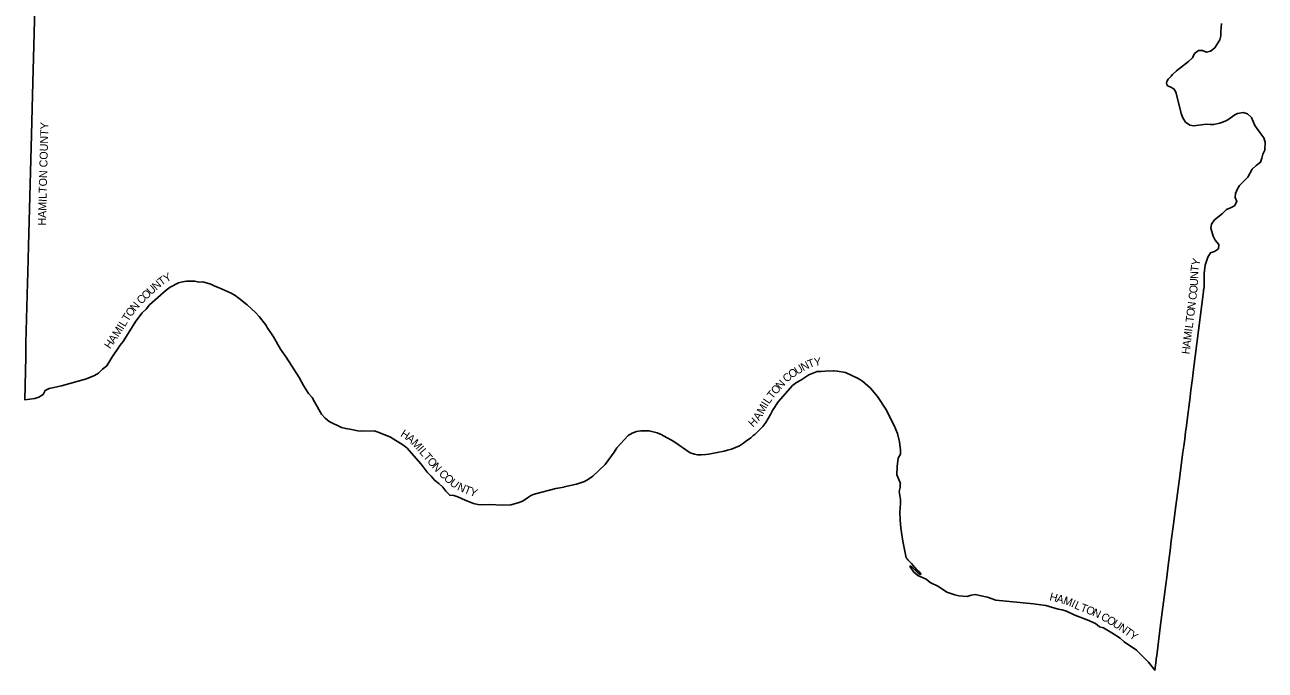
# Model space of a CAD drawing. Extents: x 1310247 to 1552180, y 377264 to 706493.
# Drawn here: x 1310247 to 1465236, y 377264 to 457968 of the extents above; entities that cross this region are included whole.
import ezdxf

# ---------------------------------------------------------------- set-up
doc = ezdxf.new("R2010")
doc.units = 0
doc.layers.add('GM_X_Adjacent_County', color=7, linetype='Continuous')
doc.layers.add('GM_X_Adjacent_County_Text', color=7, linetype='Continuous')

msp = doc.modelspace()

# ---------------------------------------------------------------- linework, layer by layer
at = {"layer": 'GM_X_Adjacent_County'}
msp.add_lwpolyline([(1459786, 458137), (1459709, 457109), (1459713, 456600), (1459576, 456101), (1458926, 455088), (1458412, 454673), (1457908, 454540), (1457406, 454733), (1456904, 454753), (1456399, 454358), (1456166, 453850), (1455652, 453370), (1454140, 452226), (1453653, 451767), (1453490, 451562), (1453303, 451377), (1453101, 451178), (1452957, 450867), (1452907, 450675), (1452931, 450488), (1453043, 450348), (1453360, 450190), (1453812, 449941), (1454006, 449703), (1454091, 449408), (1454726, 446868), (1454959, 446332), (1455081, 446142), (1455298, 445804), (1455800, 445405), (1456312, 445324), (1457848, 445543), (1458358, 445485), (1458791, 445498), (1459566, 445654), (1460249, 445921), (1460414, 446018), (1460549, 446095), (1461437, 446721), (1461775, 446878), (1462487, 446986), (1463009, 446843), (1463511, 446368), (1463955, 445362), (1464673, 444333), (1465075, 443823), (1465236, 443307), (1465175, 442300), (1464945, 441786), (1464824, 441283), (1464646, 440781), (1464120, 440378), (1463616, 439920), (1463046, 438901), (1462026, 437890), (1461743, 437388), (1461655, 437170), (1461536, 436877), (1461484, 436361), (1461697, 435856), (1461416, 435342), (1460914, 435061), (1460410, 434870), (1459904, 434383), (1458895, 433566), (1458525, 433058), (1458455, 432537), (1458661, 431840), (1458752, 431533), (1458999, 431020), (1459423, 430496), (1459405, 429974), (1458903, 429639), (1458391, 429436), (1458056, 428926), (1457748, 427919), (1457620, 426879), (1457598, 425330), (1457548, 424871), (1457545, 424848), (1457536, 424771), (1457514, 424599), (1456288, 414870), (1456150, 413756), (1455965, 412270), (1455819, 411054), (1455744, 410474), (1455697, 410095), (1455667, 409869), (1455573, 409158), (1455355, 407519), (1455298, 407089), (1455189, 406137), (1455061, 405298), (1454960, 404515), (1454481, 400916), (1454073, 397837), (1453770, 395544), (1453506, 393433), (1453354, 392217), (1453276, 391588), (1453122, 390352), (1452942, 388910), (1452826, 387980), (1452162, 382944), (1451682, 379093), (1451631, 378686), (1451610, 378515), (1451455, 377264), (1450669, 378250), (1449160, 379770), (1447627, 380827), (1447108, 381265), (1446078, 381950), (1445049, 382565), (1444539, 382708), (1444036, 383090), (1442989, 383553), (1441450, 384131), (1440398, 384651), (1439885, 384825), (1439367, 384899), (1437809, 385345), (1436290, 385577), (1431584, 386004), (1430544, 386404), (1429541, 386596), (1429033, 386732), (1428493, 386652), (1427989, 386496), (1426972, 386562), (1426466, 386670), (1425436, 387034), (1424398, 387734), (1423375, 388230), (1422859, 388628), (1421841, 389116), (1421322, 389538), (1420885, 390179), (1420867, 390286), (1420929, 390289), (1421151, 390108), (1421695, 389558), (1421874, 389404), (1422071, 389269), (1422190, 389251), (1422215, 389324), (1422050, 389526), (1421715, 389810), (1421446, 390093), (1421041, 390590), (1420636, 391009), (1420584, 391081), (1420520, 391171), (1420392, 391320), (1419976, 393395), (1419716, 395011), (1419620, 396059), (1419588, 397059), (1419680, 398075), (1419656, 398592), (1419514, 399608), (1419618, 400118), (1419642, 400533), (1419648, 400628), (1419188, 401677), (1419264, 402736), (1419368, 403758), (1419652, 404267), (1419678, 404779), (1419536, 405832), (1419272, 406844), (1418892, 407867), (1417851, 409909), (1416787, 411480), (1415915, 412521), (1414901, 413397), (1414385, 413749), (1412806, 414472), (1411772, 414664), (1411333, 414702), (1411262, 414708), (1410252, 414650), (1409747, 414598), (1409245, 414610), (1408227, 414192), (1407201, 413531), (1406686, 413259), (1406164, 412845), (1404371, 410813), (1403665, 409754), (1403417, 409242), (1402827, 408231), (1402463, 407725), (1402088, 407359), (1401446, 406734), (1401274, 406614), (1400950, 406332), (1400297, 405842), (1400056, 405637), (1399553, 405331), (1398542, 404920), (1398069, 404780), (1397653, 404643), (1396774, 404472), (1395711, 404286), (1395323, 404249), (1394750, 404195), (1394526, 404201), (1394305, 404208), (1393917, 404270), (1393395, 404428), (1391329, 405868), (1389778, 406753), (1389274, 406949), (1388244, 407177), (1387200, 407185), (1386679, 407121), (1386152, 406901), (1385651, 406613), (1384204, 405069), (1383891, 404548), (1382757, 402993), (1381203, 401541), (1380694, 401145), (1380191, 400856), (1379173, 400520), (1377648, 400184), (1377581, 400171), (1376607, 399983), (1374064, 399338), (1373549, 399152), (1373046, 398838), (1372529, 398442), (1372008, 398230), (1370967, 397959), (1369897, 397903), (1368366, 397991), (1367348, 397941), (1366837, 397993), (1366323, 398121), (1365281, 398522), (1364356, 398936), (1363850, 399106), (1363347, 399140), (1362842, 399645), (1362468, 400155), (1361967, 400621), (1361457, 401018), (1361042, 401524), (1360535, 402009), (1359781, 403034), (1358002, 405060), (1357500, 405465), (1355942, 406410), (1354409, 407025), (1353908, 407207), (1352363, 407151), (1351862, 407181), (1350843, 407409), (1350339, 407485), (1349828, 407625), (1348286, 408374), (1347780, 408780), (1347299, 409299), (1346462, 410839), (1346140, 411345), (1345710, 411846), (1345061, 412863), (1344529, 413874), (1342921, 416401), (1342206, 417405), (1341334, 418953), (1341052, 419345), (1340602, 419972), (1340306, 420481), (1339511, 421493), (1339057, 422002), (1338047, 422951), (1337041, 423762), (1336539, 424117), (1336036, 424404), (1334516, 425082), (1334010, 425271), (1333506, 425518), (1332487, 425819), (1331981, 425805), (1331479, 425905), (1330467, 425923), (1329953, 425844), (1329441, 425694), (1328417, 425156), (1327890, 424805), (1325835, 422943), (1325401, 422426), (1324895, 421944), (1324119, 420925), (1322535, 418383), (1322181, 417899), (1321133, 416359), (1320498, 415344), (1319975, 414908), (1319471, 414420), (1318971, 414119), (1317955, 413700), (1314832, 412823), (1313306, 412482), (1312800, 412253), (1312521, 411729), (1312013, 411413), (1311492, 411232), (1310247, 411080), (1310356, 416468), (1310391, 418203), (1310588, 425703), (1310621, 426987), (1310710, 430349), (1311070, 444214), (1311199, 449156), (1311281, 452280), (1311532, 461637)], dxfattribs=at)

# ---------------------------------------------------------------- texts
at = {"layer": 'GM_X_Adjacent_County_Text'}
for s, rotation, p in [('HAMILTON COUNTY', 88.54047, (1312878, 432848)), ('T', 83.34705, (1456888, 427043)), ('Y', 76.64808, (1456969, 427756)), ('T', 35.99547, (1327320, 425291)), ('Y', 28.88495, (1327897, 425713)), ('N', 87.97441, (1456858, 426181)), ('O', 42.8354, (1325378, 423530)), ('U', 42.17274, (1326024, 424129)), ('N', 41.4995, (1326677, 424721)), ('O', 83.87405, (1456717, 424340)), ('U', 87.31378, (1456816, 425285)), ('N', 49.76856, (1324050, 422076)), ('C', 45.45801, (1324815, 422958)), ('N', 82.89359, (1456468, 422335)), ('C', 82.95681, (1456615, 423515)), ('T', 56.91649, (1323136, 420765)), ('O', 53.55522, (1323535, 421379)), ('T', 82.89252, (1456266, 420715)), ('O', 82.89308, (1456359, 421457)), ('M', 57.80956, (1321944, 418863)), ('I', 58.08387, (1322526, 419787)), ('L', 58.00105, (1322742, 420134)), ('L', 82.89307, (1456174, 419973)), ('H', 55.65138, (1320907, 417366)), ('A', 54.86296, (1321404, 418093)), ('A', 82.89359, (1455879, 417611)), ('M', 82.89298, (1455988, 418488)), ('I', 82.89262, (1456123, 419567)), ('H', 82.89308, (1455770, 416733)), ('U', 31.08254, (1406775, 414193)), ('N', 26.76151, (1407515, 414640)), ('T', 20.75648, (1408279, 415027)), ('Y', 7.34918, (1408919, 415277)), ('C', 42.28894, (1405476, 413189)), ('O', 33.37392, (1406045, 413712)), ('T', 51.07424, (1403658, 411087)), ('O', 48.75724, (1404121, 411661)), ('N', 48.40998, (1404703, 412325)), ('I', 57.45688, (1403035, 410147)), ('L', 55.88148, (1403251, 410486)), ('A', 57.67152, (1402016, 408398)), ('M', 61.49838, (1402526, 409208)), ('H', 45.00182, (1401240, 407584)), ('H', 327.89702, (1357115, 406580)), ('A', 320.99049, (1357838, 406129)), ('M', 311.87313, (1358495, 405601)), ('I', 310.85201, (1359217, 404795)), ('L', 310.77823, (1359484, 404486)), ('T', 310.77436, (1359973, 403920)), ('O', 310.92261, (1360463, 403351)), ('N', 312.05976, (1361057, 402667)), ('C', 315.97737, (1361912, 401738)), ('O', 318.49667, (1362533, 401140)), ('U', 322.85619, (1363259, 400501)), ('N', 337.11066, (1364199, 399832)), ('T', 338.77458, (1365043, 399476)), ('Y', 338.6737, (1365740, 399205)), ('H', 345.69508, (1438221, 386022)), ('A', 345.40194, (1439077, 385804)), ('M', 340.52941, (1439911, 385588)), ('I', 333.84814, (1440907, 385237)), ('L', 335.81624, (1441309, 385041)), ('T', 339.26505, (1442052, 384709)), ('O', 338.18287, (1442747, 384446)), ('N', 335.81812, (1443558, 384122)), ('C', 332.41134, (1444622, 383632)), ('O', 329.68762, (1445333, 383261)), ('U', 327.75199, (1446089, 382820)), ('N', 325.87964, (1446830, 382352)), ('T', 324.37487, (1447556, 381860)), ('Y', 323.97055, (1448162, 381426))]:
    msp.add_text(s, height=1000, rotation=rotation, dxfattribs=at).set_placement(p)

doc.saveas('drawing.dxf')
